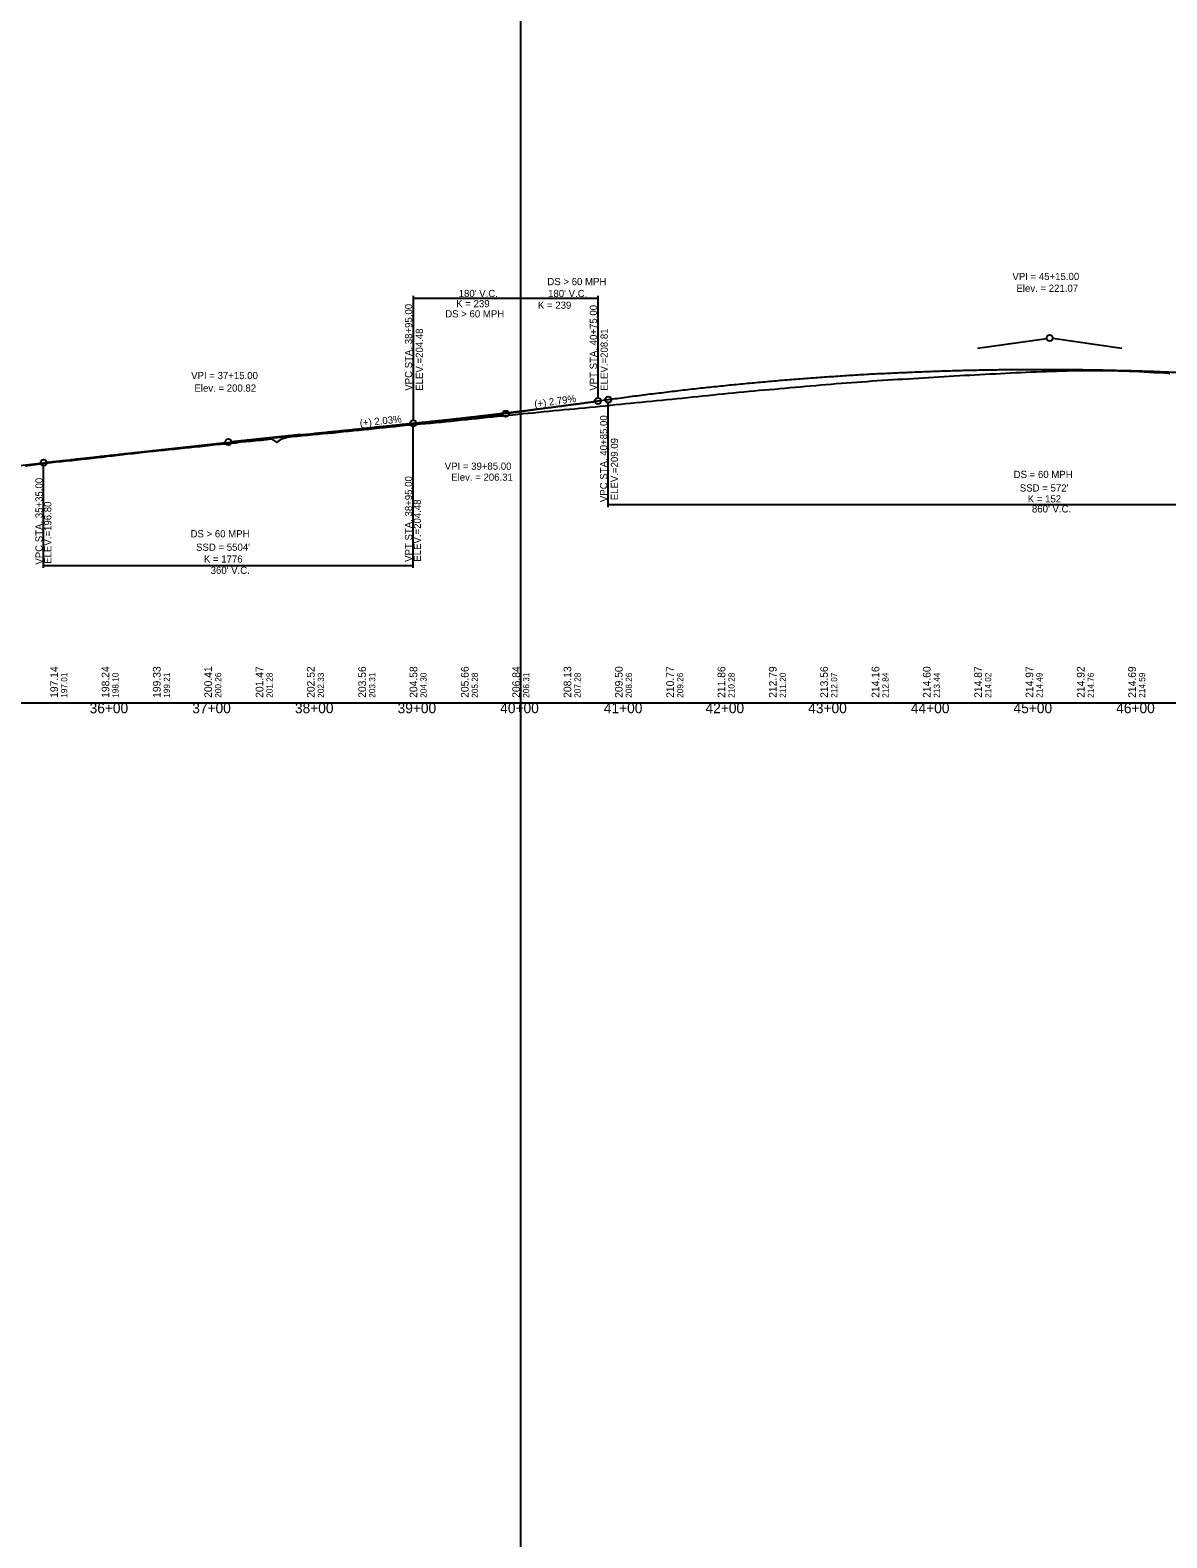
# Model space of a CAD drawing. Extents: x 69 to 2003113, y 512 to 837401.
# Drawn here: x 1890899 to 1892007, y 817195 to 818664 of the extents above; entities that cross this region are included whole.
import ezdxf

# ---------------------------------------------------------------- set-up
doc = ezdxf.new("R2010")
doc.units = 0
for name, color, linetype in [('BR_AUTO DIMENSION', 7, 'Continuous'), ('BR_BORDER LINES', 7, 'Continuous'), ('BR_CENTER LINE BASELINE', 7, 'Continuous'), ('BR_CONCRETE', 7, 'Continuous'), ('BR_GRID DOTS', 7, 'Continuous'), ('BR_GRID LINES', 7, 'Continuous'), ('BR_TEXT', 7, 'Continuous'), ('RD_HC_Points', 7, 'Continuous'), ('RD_SHT_ID', 7, 'Continuous'), ('RD_SHT_IplotShp', 7, 'Continuous')]:
    doc.layers.add(name, color=color, linetype=linetype)

msp = doc.modelspace()

# ---------------------------------------------------------------- linework, layer by layer
at = {"layer": 'BR_AUTO DIMENSION'}
msp.add_line((1891377.5, 816758.6), (1891377.5, 820132.3), dxfattribs=at)
at = {"layer": 'BR_BORDER LINES'}
msp.add_line((1889077.5, 818008.6), (1895477.5, 818008.6), dxfattribs=at)
at = {"layer": 'BR_CENTER LINE BASELINE'}
for p, q in [((1891822.2, 818354.2), (1891889.6, 818363.6)), ((1891962.8, 818353.9), (1891895.5, 818363.6)), ((1891291.9, 818283), (1891359.5, 818289.9)), ((1891432.9, 818300), (1891365.5, 818290.6)), ((1891022, 818254.9), (1891089.6, 818262.4)), ((1891163.2, 818269.9), (1891095.5, 818263))]:
    msp.add_line(p, q, dxfattribs=at)
for centre in [(1891892.5, 818364), (1891362.5, 818290.2), (1891092.5, 818262.7)]:
    msp.add_circle(centre, 3, dxfattribs=at)
at = {"layer": 'BR_GRID DOTS'}
for p, q in [((1891272.5, 818405.2), (1891272.5, 818284)), ((1891452.5, 818405.2), (1891452.5, 818305.7)), ((1891272.5, 818402.7), (1891452.5, 818402.7)), ((1891462.5, 818199.4), (1891462.5, 818301.1)), ((1891272.5, 818140.1), (1891272.5, 818278)), ((1890912.5, 818140.1), (1890912.5, 818239.6)), ((1891462.5, 818201.9), (1892322.5, 818201.9)), ((1890912.5, 818142.6), (1891272.5, 818142.6))]:
    msp.add_line(p, q, dxfattribs=at)
for centre in [(1891452.5, 818302.7), (1891462.5, 818304.1), (1891272.5, 818281), (1890912.5, 818242.6)]:
    msp.add_circle(centre, 3, dxfattribs=at)
at = {"layer": 'BR_GRID LINES'}
for p, q in [((1891452.5, 818302.7), (1891462.5, 818304.1)), ((1890877.5, 818238.7), (1890912.5, 818242.6))]:
    msp.add_line(p, q, dxfattribs=at)
for points in [[(1891462.5, 818304.1), (1891479.7, 818306.4), (1891496.9, 818308.7), (1891514.1, 818310.8), (1891531.3, 818312.9), (1891548.5, 818314.9), (1891565.7, 818316.7), (1891582.9, 818318.5), (1891600.1, 818320.1), (1891617.3, 818321.7), (1891634.5, 818323.2), (1891651.7, 818324.6), (1891668.9, 818325.8), (1891686.1, 818327), (1891703.3, 818328.1), (1891720.5, 818329.1), (1891737.7, 818329.9), (1891754.9, 818330.7), (1891772.1, 818331.4), (1891789.3, 818332), (1891806.5, 818332.5), (1891823.7, 818332.9), (1891840.9, 818333.2), (1891858.1, 818333.4), (1891875.3, 818333.5), (1891892.5, 818333.5), (1891909.7, 818333.4), (1891926.9, 818333.2), (1891944.1, 818332.9), (1891961.3, 818332.5), (1891978.5, 818332.1), (1891995.7, 818331.5), (1892012.9, 818330.8), (1892030.1, 818330), (1892047.3, 818329.2), (1892064.5, 818328.2), (1892081.7, 818327.1), (1892098.9, 818326), (1892116.1, 818324.7), (1892133.3, 818323.3), (1892150.5, 818321.9), (1892167.7, 818320.3), (1892184.9, 818318.7), (1892202.1, 818316.9), (1892219.3, 818315.1), (1892236.5, 818313.1), (1892253.7, 818311.1), (1892270.9, 818308.9), (1892288.1, 818306.7), (1892305.3, 818304.4), (1892322.5, 818301.9)], [(1891272.5, 818281), (1891276.1, 818281.4), (1891279.7, 818281.8), (1891283.3, 818282.1), (1891286.9, 818282.5), (1891290.5, 818282.9), (1891294.1, 818283.3), (1891297.7, 818283.7), (1891301.3, 818284), (1891304.9, 818284.4), (1891308.5, 818284.8), (1891312.1, 818285.2), (1891315.7, 818285.6), (1891319.3, 818286), (1891322.9, 818286.4), (1891326.5, 818286.8), (1891330.1, 818287.2), (1891333.7, 818287.6), (1891337.3, 818288.1), (1891340.9, 818288.5), (1891344.5, 818288.9), (1891348.1, 818289.3), (1891351.7, 818289.7), (1891355.3, 818290.2), (1891358.9, 818290.6), (1891362.5, 818291), (1891366.1, 818291.5), (1891369.7, 818291.9), (1891373.3, 818292.3), (1891376.9, 818292.8), (1891380.5, 818293.2), (1891384.1, 818293.7), (1891387.7, 818294.1), (1891391.3, 818294.6), (1891394.9, 818295), (1891398.5, 818295.5), (1891402.1, 818296), (1891405.7, 818296.4), (1891409.3, 818296.9), (1891412.9, 818297.4), (1891416.5, 818297.8), (1891420.1, 818298.3), (1891423.7, 818298.8), (1891427.3, 818299.3), (1891430.9, 818299.7), (1891434.5, 818300.2), (1891438.1, 818300.7), (1891441.7, 818301.2), (1891445.3, 818301.7), (1891448.9, 818302.2), (1891452.5, 818302.7)], [(1890912.5, 818242.6), (1890919.7, 818243.4), (1890926.9, 818244.2), (1890934.1, 818245), (1890941.3, 818245.8), (1890948.5, 818246.6), (1890955.7, 818247.4), (1890962.9, 818248.2), (1890970.1, 818249), (1890977.3, 818249.8), (1890984.5, 818250.6), (1890991.7, 818251.4), (1890998.9, 818252.2), (1891006.1, 818253), (1891013.3, 818253.8), (1891020.5, 818254.5), (1891027.7, 818255.3), (1891034.9, 818256.1), (1891042.1, 818256.9), (1891049.3, 818257.7), (1891056.5, 818258.4), (1891063.7, 818259.2), (1891070.9, 818260), (1891078.1, 818260.7), (1891085.3, 818261.5), (1891092.5, 818262.3), (1891099.7, 818263.1), (1891106.9, 818263.8), (1891114.1, 818264.6), (1891121.3, 818265.3), (1891128.5, 818266.1), (1891135.7, 818266.9), (1891142.9, 818267.6), (1891150.1, 818268.4), (1891157.3, 818269.1), (1891164.5, 818269.9), (1891171.7, 818270.6), (1891178.9, 818271.4), (1891186.1, 818272.1), (1891193.3, 818272.9), (1891200.5, 818273.6), (1891207.7, 818274.4), (1891214.9, 818275.1), (1891222.1, 818275.9), (1891229.3, 818276.6), (1891236.5, 818277.4), (1891243.7, 818278.1), (1891250.9, 818278.8), (1891258.1, 818279.6), (1891265.3, 818280.3), (1891272.5, 818281)]]:
    msp.add_spline(points, degree=3, dxfattribs=at)
at = {"layer": 'BR_TEXT'}
for points in [[(1891604.6, 818312.6), (1891609.6, 818313.1), (1891614.6, 818313.5), (1891619.6, 818313.9), (1891624.6, 818314.3), (1891629.6, 818314.8), (1891634.6, 818315.3), (1891639.6, 818315.7), (1891644.6, 818316.1), (1891649.6, 818316.6), (1891654.6, 818317.1), (1891659.6, 818317.5), (1891664.6, 818317.9), (1891669.6, 818318.3), (1891674.6, 818318.7), (1891679.6, 818319.1), (1891684.6, 818319.6), (1891689.6, 818320), (1891694.6, 818320.4), (1891699.6, 818320.8), (1891704.6, 818321.1), (1891709.6, 818321.5), (1891714.6, 818321.8), (1891719.6, 818322.2), (1891724.6, 818322.6), (1891729.6, 818323), (1891734.6, 818323.3), (1891739.6, 818323.6), (1891744.6, 818323.8), (1891749.6, 818324.1), (1891754.6, 818324.4), (1891759.6, 818324.7), (1891764.6, 818325), (1891769.6, 818325.3), (1891774.6, 818325.6), (1891779.6, 818326), (1891784.6, 818326.2), (1891789.6, 818326.6), (1891794.6, 818326.9), (1891799.6, 818327.2), (1891804.6, 818327.5), (1891809.6, 818327.8), (1891814.6, 818328), (1891819.6, 818328.3), (1891824.6, 818328.6), (1891829.6, 818328.8), (1891834.6, 818329.1), (1891839.6, 818329.3), (1891844.6, 818329.6), (1891849.6, 818329.8), (1891854.6, 818330.1), (1891859.6, 818330.3), (1891864.6, 818330.5), (1891869.6, 818330.7), (1891874.6, 818331), (1891879.6, 818331.2), (1891884.6, 818331.3), (1891889.6, 818331.5), (1891894.6, 818331.7), (1891899.6, 818331.9), (1891904.6, 818332), (1891909.6, 818332.1), (1891914.6, 818332.3), (1891919.6, 818332.3), (1891924.6, 818332.4), (1891929.6, 818332.5), (1891934.6, 818332.5), (1891939.6, 818332.5), (1891944.6, 818332.4), (1891949.6, 818332.4), (1891954.6, 818332.3), (1891959.6, 818332.2), (1891964.6, 818332.1), (1891969.6, 818331.9), (1891974.6, 818331.7), (1891979.6, 818331.5), (1891984.6, 818331.2), (1891989.6, 818330.9), (1891994.6, 818330.6), (1891999.6, 818330.3), (1892004.6, 818330), (1892009.6, 818329.6)], [(1891104.6, 818262.8), (1891109.6, 818263.2), (1891114.6, 818263.6), (1891119.6, 818264.1), (1891124.6, 818264.7), (1891129.6, 818265.2), (1891134.6, 818265.8), (1891139.6, 818262.3), (1891144.6, 818265.7), (1891149.6, 818267.5), (1891154.6, 818268), (1891159.6, 818268.5), (1891164.6, 818269), (1891169.6, 818269.5), (1891174.6, 818270), (1891179.6, 818270.5), (1891184.6, 818270.9), (1891189.6, 818271.3), (1891194.6, 818271.8), (1891199.6, 818272.3), (1891204.6, 818272.9), (1891209.6, 818273.4), (1891214.6, 818273.9), (1891219.6, 818274.3), (1891224.6, 818274.9), (1891229.6, 818275.4), (1891234.6, 818275.9), (1891239.6, 818276.4), (1891244.6, 818276.9), (1891249.6, 818277.4), (1891254.6, 818277.9), (1891259.6, 818278.5), (1891264.6, 818279), (1891269.6, 818279.4), (1891274.6, 818279.9), (1891279.6, 818280.3), (1891284.6, 818280.8), (1891289.6, 818281.2), (1891294.6, 818281.7), (1891299.6, 818282.2), (1891304.6, 818282.7), (1891309.6, 818283.2), (1891314.6, 818283.7), (1891319.6, 818284.2), (1891324.6, 818284.7), (1891329.6, 818285.2), (1891334.6, 818285.8), (1891339.6, 818286.3), (1891344.6, 818286.8), (1891349.6, 818287.3), (1891354.6, 818287.8), (1891359.6, 818288.4), (1891364.6, 818288.8), (1891369.6, 818289.3), (1891374.6, 818289.9), (1891379.6, 818290.4), (1891384.6, 818290.9), (1891389.6, 818291.3), (1891394.6, 818291.8), (1891399.6, 818292.3), (1891404.6, 818292.8), (1891409.6, 818293.3), (1891414.6, 818293.8), (1891419.6, 818294.3), (1891424.6, 818294.8), (1891429.6, 818295.2), (1891434.6, 818295.7), (1891439.6, 818296.1), (1891444.6, 818296.6), (1891449.6, 818297.1), (1891454.6, 818297.6), (1891459.6, 818298.1), (1891464.6, 818298.6), (1891469.6, 818299.2), (1891474.6, 818299.7), (1891479.6, 818300.1), (1891484.6, 818300.6), (1891489.6, 818301.1), (1891494.6, 818301.6), (1891499.6, 818302.1), (1891504.6, 818302.6), (1891509.6, 818303.1), (1891514.6, 818303.6), (1891519.6, 818304.1), (1891524.6, 818304.6), (1891529.6, 818305.1), (1891534.6, 818305.6), (1891539.6, 818306.2), (1891544.6, 818306.7), (1891549.6, 818307.2), (1891554.6, 818307.7), (1891559.6, 818308.2), (1891564.6, 818308.7), (1891569.6, 818309.2), (1891574.6, 818309.7), (1891579.6, 818310.2), (1891584.6, 818310.7), (1891589.6, 818311.2), (1891594.6, 818311.6), (1891599.6, 818312.2), (1891604.6, 818312.6)], [(1890894.6, 818239.7), (1890899.6, 818240.3), (1890904.6, 818241), (1890909.6, 818241.6), (1890914.6, 818242.2), (1890919.6, 818242.8), (1890924.6, 818243.3), (1890929.6, 818243.9), (1890934.6, 818244.4), (1890939.6, 818244.7), (1890944.6, 818245.3), (1890949.6, 818245.9), (1890954.6, 818246.5), (1890959.6, 818247), (1890964.6, 818247.6), (1890969.6, 818248.1), (1890974.6, 818248.8), (1890979.6, 818249.4), (1890984.6, 818250), (1890989.6, 818250.5), (1890994.6, 818251.1), (1890999.6, 818251.6), (1891004.6, 818252.2), (1891009.6, 818252.8), (1891014.6, 818253.4), (1891019.6, 818253.9), (1891024.6, 818254.4), (1891029.6, 818254.9), (1891034.6, 818255.4), (1891039.6, 818255.9), (1891044.6, 818256.5), (1891049.6, 818257), (1891054.6, 818257.4), (1891059.6, 818257.9), (1891064.6, 818258.5), (1891069.6, 818259), (1891074.6, 818259.6), (1891079.6, 818260.2), (1891084.6, 818260.6), (1891089.6, 818261.1), (1891094.6, 818261.6), (1891099.6, 818262.1), (1891104.6, 818262.8)]]:
    msp.add_lwpolyline(points, dxfattribs=at)

# ---------------------------------------------------------------- texts
at = {"layer": 'BR_CENTER LINE BASELINE'}
for s, rotation, p in [('(+) 2.79%', 7.9299, (1891391, 818296.2)), ('(+) 2.03%', 5.8001, (1891220.8, 818277.7))]:
    msp.add_text(s, height=7, rotation=rotation, dxfattribs=at).set_placement(p)
at = {"layer": 'BR_CONCRETE'}
for s, height, p in [('VPC STA. 38+95.00 ', 7, (1891271.5, 818312.7)), ('VPT STA. 40+75.00 ', 7, (1891451.5, 818312.7)), ('ELEV.=204.48', 7, (1891282, 818312.7)), ('ELEV.=208.81', 7, (1891462, 818312.7)), ('VPC STA. 40+85.00 ', 7, (1891461.5, 818204.2)), ('ELEV.=209.09', 7, (1891472, 818206)), ('VPT STA. 38+95.00 ', 7, (1891271.5, 818146)), ('VPC STA. 35+35.00 ', 7, (1890911.5, 818143.3)), ('ELEV.=196.80', 7, (1890920, 818144.1)), ('ELEV.=204.48', 7, (1891280, 818146.2)), ('197.01', 6, (1890935.5, 818013.6)), ('198.10', 6, (1890985.5, 818013.6)), ('199.21', 6, (1891035.5, 818013.6)), ('200.26', 6, (1891085.5, 818013.6)), ('201.28', 6, (1891135.5, 818013.6)), ('202.33', 6, (1891185.5, 818013.6)), ('203.31', 6, (1891235.5, 818013.6)), ('204.30', 6, (1891285.5, 818013.6)), ('205.28', 6, (1891335.5, 818013.6)), ('206.31', 6, (1891385.5, 818013.6)), ('207.28', 6, (1891435.5, 818013.6)), ('208.26', 6, (1891485.5, 818013.6)), ('209.26', 6, (1891535.5, 818013.6)), ('210.28', 6, (1891585.5, 818013.6)), ('211.20', 6, (1891635.5, 818013.6)), ('212.07', 6, (1891685.5, 818013.6)), ('212.84', 6, (1891735.5, 818013.6)), ('213.44', 6, (1891785.5, 818013.6)), ('214.02', 6, (1891835.5, 818013.6)), ('214.49', 6, (1891885.5, 818013.6)), ('214.76', 6, (1891935.5, 818013.6)), ('214.59', 6, (1891985.5, 818013.6))]:
    msp.add_text(s, height=height, rotation=90, dxfattribs=at).set_placement(p)
at = {"layer": 'BR_GRID DOTS'}
for s, p in [('DS > 60 MPH', (1891403.2, 818415.5)), ("180' V.C.", (1891316.8, 818403.9)), ("180' V.C.", (1891403.9, 818403.9)), ('DS > 60 MPH', (1891303.7, 818384.1)), ('K = 239', (1891314.4, 818394)), ('K = 239', (1891394, 818392.5)), ('DS = 60 MPH', (1891857.4, 818227.7)), ("SSD = 572'", (1891863.4, 818214.5)), ('K = 152', (1891871.1, 818203.9)), ("860' V.C.", (1891875.2, 818194.1)), ('DS > 60 MPH', (1891055.6, 818169.9)), ("SSD = 5504'", (1891061, 818156.8)), ('K = 1776', (1891068.6, 818145.3)), ("360' V.C.", (1891075.2, 818134.3))]:
    msp.add_text(s, height=7, dxfattribs=at).set_placement(p)
at = {"layer": 'RD_HC_Points'}
for s, p in [('197.14', (1890926.5, 818013.6)), ('198.24', (1890976.5, 818013.6)), ('199.33', (1891026.5, 818013.6)), ('200.41', (1891076.5, 818013.6)), ('201.47', (1891126.5, 818013.6)), ('202.52', (1891176.5, 818013.6)), ('203.56', (1891226.5, 818013.6)), ('204.58', (1891276.5, 818013.6)), ('205.66', (1891326.5, 818013.6)), ('206.84', (1891376.5, 818013.6)), ('208.13', (1891426.5, 818013.6)), ('209.50', (1891476.5, 818013.6)), ('210.77', (1891526.5, 818013.6)), ('211.86', (1891576.5, 818013.6)), ('212.79', (1891626.5, 818013.6)), ('213.56', (1891676.5, 818013.6)), ('214.16', (1891726.5, 818013.6)), ('214.60', (1891776.5, 818013.6)), ('214.87', (1891826.5, 818013.6)), ('214.97', (1891876.5, 818013.6)), ('214.92', (1891926.5, 818013.6)), ('214.69', (1891976.5, 818013.6))]:
    msp.add_text(s, height=7.5, rotation=90, dxfattribs=at).set_placement(p)
at = {"layer": 'RD_SHT_ID'}
for s, p in [('36+00', (1890957.3, 817998.6)), ('37+00', (1891057.3, 817998.6)), ('38+00', (1891157.3, 817998.6)), ('39+00', (1891257.3, 817998.6)), ('40+00', (1891357.3, 817998.6)), ('41+00', (1891458.2, 817998.6)), ('42+00', (1891557.3, 817998.6)), ('43+00', (1891657.3, 817998.6)), ('44+00', (1891757.3, 817998.6)), ('45+00', (1891857.3, 817998.6)), ('46+00', (1891957.3, 817998.6))]:
    msp.add_text(s, height=10, dxfattribs=at).set_placement(p)
at = {"layer": 'RD_SHT_IplotShp'}
for s, p in [('VPI = 45+15.00', (1891856.2, 818420.5)), ('Elev. = 221.07', (1891860.1, 818409)), ('VPI = 37+15.00', (1891056.2, 818324)), ('Elev. = 200.82', (1891059.4, 818311.8)), ('VPI = 39+85.00', (1891303.2, 818235.7)), ('Elev. = 206.31', (1891309.5, 818225))]:
    msp.add_text(s, height=7, dxfattribs=at).set_placement(p)

doc.saveas('drawing.dxf')
